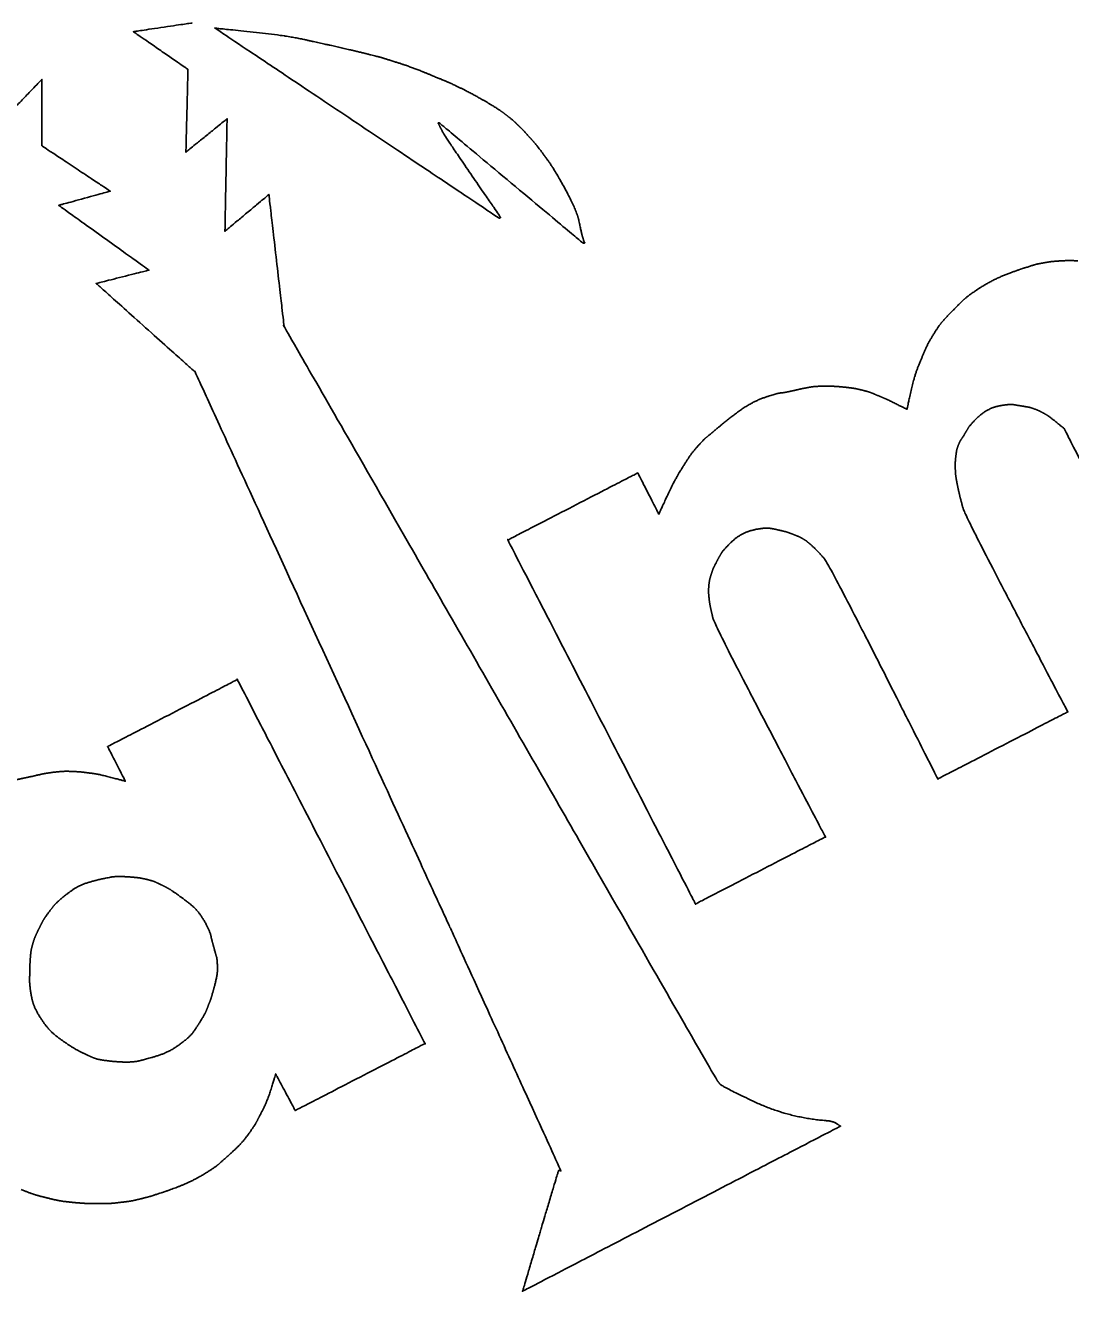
# Model space of a CAD drawing. Extents: x 2001876 to 2025694, y 804561 to 868938.
# Drawn here: x 2014459.76 to 2014490.71, y 825958.99 to 825996.47 of the extents above; entities that cross this region are included whole.
import ezdxf

# ---------------------------------------------------------------- set-up
doc = ezdxf.new("R2010")
doc.units = 0
doc.layers.add('Default', color=7, linetype='Continuous')

msp = doc.modelspace()

# ---------------------------------------------------------------- linework, layer by layer
at = {"layer": 'Default'}
for points in [[(2014464.691, 825996.535), (2014464.653, 825996.531), (2014462.96, 825996.282), (2014462.962, 825996.278)], [(2014462.962, 825996.278), (2014462.962, 825996.278), (2014464.576, 825995.161), (2014464.576, 825995.161)], [(2014473.789, 825990.76), (2014473.789, 825990.76), (2014465.378, 825996.383), (2014465.378, 825996.383)], [(2014465.378, 825996.383), (2014465.378, 825996.383), (2014467.409, 825996.177), (2014468.006, 825996.05)], [(2014468.006, 825996.05), (2014468.601, 825995.917), (2014469.346, 825995.754), (2014469.793, 825995.642)], [(2014469.793, 825995.642), (2014470.237, 825995.533), (2014470.339, 825995.504), (2014470.676, 825995.396)], [(2014464.576, 825995.161), (2014464.576, 825995.161), (2014464.514, 825992.714), (2014464.514, 825992.714)], [(2014470.676, 825995.396), (2014471.017, 825995.291), (2014471.514, 825995.102), (2014471.814, 825994.976)], [(2014460.25, 825994.869), (2014460.25, 825994.869), (2014459.012, 825993.58), (2014459.012, 825993.58)], [(2014460.245, 825992.906), (2014460.245, 825992.906), (2014460.25, 825994.869), (2014460.25, 825994.869)], [(2014471.814, 825994.976), (2014472.119, 825994.851), (2014472.215, 825994.814), (2014472.509, 825994.679)], [(2014472.509, 825994.679), (2014472.802, 825994.539), (2014473.285, 825994.276), (2014473.552, 825994.117)], [(2014473.552, 825994.117), (2014473.816, 825993.951), (2014473.972, 825993.837), (2014474.112, 825993.725)], [(2014464.514, 825992.714), (2014464.514, 825992.714), (2014465.734, 825993.701), (2014465.734, 825993.701)], [(2014465.734, 825993.701), (2014465.734, 825993.701), (2014465.67, 825990.373), (2014465.67, 825990.373)], [(2014472.017, 825993.581), (2014472.017, 825993.581), (2014471.982, 825993.579), (2014471.989, 825993.566)], [(2014476.281, 825990.015), (2014476.281, 825990.015), (2014472.017, 825993.581), (2014472.017, 825993.581)], [(2014474.112, 825993.725), (2014474.247, 825993.611), (2014474.301, 825993.557), (2014474.391, 825993.471)], [(2014471.989, 825993.566), (2014472.037, 825993.473), (2014472.057, 825993.423), (2014472.134, 825993.284)], [(2014472.134, 825993.284), (2014472.209, 825993.148), (2014473.813, 825990.814), (2014473.819, 825990.801)], [(2014474.391, 825993.471), (2014474.482, 825993.384), (2014474.525, 825993.34), (2014474.649, 825993.199)], [(2014474.649, 825993.199), (2014474.777, 825993.061), (2014474.932, 825992.88), (2014475.186, 825992.535)], [(2014462.275, 825991.559), (2014462.275, 825991.559), (2014460.245, 825992.906), (2014460.245, 825992.906)], [(2014475.186, 825992.535), (2014475.441, 825992.19), (2014476.088, 825990.985), (2014476.153, 825990.68)], [(2014460.747, 825991.139), (2014460.747, 825991.139), (2014462.275, 825991.559), (2014462.275, 825991.559)], [(2014465.67, 825990.373), (2014465.67, 825990.373), (2014466.972, 825991.46), (2014466.972, 825991.46)], [(2014466.972, 825991.46), (2014466.972, 825991.46), (2014467.422, 825987.553), (2014467.422, 825987.553)], [(2014463.419, 825989.223), (2014463.419, 825989.223), (2014460.747, 825991.139), (2014460.747, 825991.139)], [(2014473.829, 825990.781), (2014473.834, 825990.773), (2014473.789, 825990.76), (2014473.789, 825990.76)], [(2014473.819, 825990.801), (2014473.823, 825990.793), (2014473.825, 825990.789), (2014473.829, 825990.781)], [(2014476.153, 825990.68), (2014476.214, 825990.374), (2014476.293, 825990.092), (2014476.303, 825990.072)], [(2014476.322, 825990.036), (2014476.328, 825990.024), (2014476.281, 825990.015), (2014476.281, 825990.015)], [(2014476.303, 825990.072), (2014476.311, 825990.056), (2014476.316, 825990.048), (2014476.322, 825990.036)], [(2014489.904, 825989.434), (2014490.062, 825989.464), (2014490.216, 825989.483), (2014490.385, 825989.493)], [(2014490.385, 825989.493), (2014490.554, 825989.503), (2014490.735, 825989.509), (2014490.922, 825989.493)], [(2014461.858, 825988.827), (2014461.858, 825988.827), (2014463.419, 825989.223), (2014463.419, 825989.223)], [(2014488.062, 825988.719), (2014488.429, 825988.95), (2014489.199, 825989.244), (2014489.434, 825989.314)], [(2014489.434, 825989.314), (2014489.666, 825989.388), (2014489.743, 825989.407), (2014489.904, 825989.434)], [(2014464.785, 825986.208), (2014464.785, 825986.208), (2014461.858, 825988.827), (2014461.858, 825988.827)], [(2014487.207, 825988.007), (2014487.444, 825988.252), (2014487.697, 825988.485), (2014488.062, 825988.719)], [(2014486.64, 825987.3), (2014486.808, 825987.571), (2014486.972, 825987.768), (2014487.207, 825988.007)], [(2014467.422, 825987.553), (2014467.422, 825987.553), (2014480.167, 825965.364), (2014480.204, 825965.311)], [(2014486.206, 825986.386), (2014486.337, 825986.699), (2014486.473, 825987.03), (2014486.64, 825987.3)], [(2014472.345, 825969.745), (2014472.345, 825969.745), (2014464.785, 825986.208), (2014464.785, 825986.208)], [(2014485.867, 825985.1), (2014485.867, 825985.1), (2014486.08, 825986.075), (2014486.206, 825986.386)], [(2014482.441, 825985.641), (2014482.652, 825985.688), (2014482.715, 825985.705), (2014482.865, 825985.732)], [(2014482.865, 825985.732), (2014483.017, 825985.764), (2014483.202, 825985.783), (2014483.359, 825985.787)], [(2014483.359, 825985.787), (2014483.519, 825985.793), (2014483.619, 825985.788), (2014483.825, 825985.776)], [(2014483.825, 825985.776), (2014484.028, 825985.758), (2014484.379, 825985.714), (2014484.587, 825985.658)], [(2014480.172, 825984.475), (2014480.414, 825984.682), (2014481.209, 825985.292), (2014481.61, 825985.437)], [(2014481.61, 825985.437), (2014482.013, 825985.579), (2014482.231, 825985.593), (2014482.441, 825985.641)], [(2014484.587, 825985.658), (2014484.801, 825985.599), (2014484.93, 825985.538), (2014485.097, 825985.471)], [(2014485.097, 825985.471), (2014485.265, 825985.404), (2014485.867, 825985.1), (2014485.867, 825985.1)], [(2014488.676, 825985.219), (2014488.422, 825985.175), (2014488.046, 825984.961), (2014487.878, 825984.782)], [(2014489.302, 825985.194), (2014489.141, 825985.219), (2014488.927, 825985.257), (2014488.676, 825985.219)], [(2014489.629, 825985.117), (2014489.516, 825985.156), (2014489.459, 825985.168), (2014489.302, 825985.194)], [(2014489.96, 825984.961), (2014489.854, 825985.018), (2014489.741, 825985.078), (2014489.629, 825985.117)], [(2014490.519, 825984.533), (2014490.519, 825984.533), (2014490.067, 825984.903), (2014489.96, 825984.961)], [(2014487.878, 825984.782), (2014487.709, 825984.603), (2014487.624, 825984.451), (2014487.546, 825984.324)], [(2014479.71, 825984.053), (2014479.891, 825984.248), (2014479.933, 825984.275), (2014480.172, 825984.475)], [(2014487.546, 825984.324), (2014487.466, 825984.201), (2014487.434, 825984.154), (2014487.391, 825984.05)], [(2014493.958, 825977.865), (2014493.958, 825977.865), (2014490.519, 825984.533), (2014490.519, 825984.533)], [(2014479.134, 825983.244), (2014479.308, 825983.523), (2014479.525, 825983.855), (2014479.71, 825984.053)], [(2014487.391, 825984.05), (2014487.346, 825983.939), (2014487.325, 825983.801), (2014487.31, 825983.681)], [(2014487.31, 825983.681), (2014487.299, 825983.563), (2014487.291, 825983.461), (2014487.298, 825983.327)], [(2014474.047, 825981.234), (2014474.047, 825981.234), (2014477.894, 825983.219), (2014477.894, 825983.219)], [(2014477.894, 825983.219), (2014477.894, 825983.219), (2014478.518, 825982), (2014478.518, 825982)], [(2014478.518, 825982), (2014478.518, 825982), (2014478.963, 825982.962), (2014479.134, 825983.244)], [(2014487.298, 825983.327), (2014487.304, 825983.197), (2014487.318, 825983.081), (2014487.355, 825982.89)], [(2014487.355, 825982.89), (2014487.392, 825982.7), (2014487.462, 825982.414), (2014487.526, 825982.181)], [(2014487.526, 825982.181), (2014487.592, 825981.943), (2014490.628, 825976.147), (2014490.628, 825976.147)], [(2014482.089, 825981.524), (2014481.913, 825981.567), (2014481.667, 825981.598), (2014481.405, 825981.55)], [(2014479.604, 825970.461), (2014479.604, 825970.461), (2014474.047, 825981.234), (2014474.047, 825981.234)], [(2014481.405, 825981.55), (2014481.141, 825981.496), (2014480.788, 825981.299), (2014480.603, 825981.111)], [(2014482.483, 825981.405), (2014482.362, 825981.451), (2014482.268, 825981.484), (2014482.089, 825981.524)], [(2014482.798, 825981.261), (2014482.722, 825981.309), (2014482.603, 825981.36), (2014482.483, 825981.405)], [(2014482.968, 825981.139), (2014482.888, 825981.205), (2014482.88, 825981.211), (2014482.798, 825981.261)], [(2014480.603, 825981.111), (2014480.418, 825980.924), (2014480.295, 825980.717), (2014480.221, 825980.572)], [(2014483.402, 825980.703), (2014483.268, 825980.854), (2014483.048, 825981.073), (2014482.968, 825981.139)], [(2014480.221, 825980.572), (2014480.146, 825980.43), (2014480.126, 825980.389), (2014480.089, 825980.273)], [(2014486.781, 825974.163), (2014486.781, 825974.163), (2014483.543, 825980.55), (2014483.402, 825980.703)], [(2014480.089, 825980.273), (2014480.05, 825980.161), (2014480.013, 825980.014), (2014480, 825979.89)], [(2014480, 825979.89), (2014479.99, 825979.761), (2014479.989, 825979.684), (2014480.005, 825979.524)], [(2014480.005, 825979.524), (2014480.023, 825979.359), (2014480.073, 825979.124), (2014480.118, 825978.927)], [(2014480.118, 825978.927), (2014480.163, 825978.73), (2014483.451, 825972.445), (2014483.451, 825972.445)], [(2014462.195, 825975.12), (2014462.195, 825975.12), (2014466.038, 825977.103), (2014466.038, 825977.103)], [(2014466.038, 825977.103), (2014466.038, 825977.103), (2014471.595, 825966.329), (2014471.595, 825966.329)], [(2014490.628, 825976.147), (2014490.628, 825976.147), (2014486.781, 825974.163), (2014486.781, 825974.163)], [(2014462.724, 825974.094), (2014462.724, 825974.094), (2014462.195, 825975.12), (2014462.195, 825975.12)], [(2014458.978, 825973.957), (2014459.294, 825974.089), (2014459.691, 825974.182), (2014459.959, 825974.238)], [(2014459.959, 825974.238), (2014460.229, 825974.3), (2014460.373, 825974.329), (2014460.578, 825974.358)], [(2014460.578, 825974.358), (2014460.781, 825974.381), (2014460.99, 825974.391), (2014461.19, 825974.382)], [(2014461.19, 825974.382), (2014461.389, 825974.372), (2014461.57, 825974.348), (2014461.762, 825974.324)], [(2014461.762, 825974.324), (2014461.953, 825974.3), (2014462.724, 825974.094), (2014462.724, 825974.094)], [(2014483.451, 825972.445), (2014483.451, 825972.445), (2014479.604, 825970.461), (2014479.604, 825970.461)], [(2014460.971, 825970.739), (2014461.221, 825970.939), (2014461.65, 825971.119), (2014462.027, 825971.201)], [(2014462.027, 825971.201), (2014462.402, 825971.277), (2014462.268, 825971.259), (2014462.382, 825971.267)], [(2014462.382, 825971.267), (2014462.5, 825971.277), (2014462.546, 825971.275), (2014462.713, 825971.269)], [(2014462.713, 825971.269), (2014462.876, 825971.261), (2014463.2, 825971.228), (2014463.377, 825971.182)], [(2014463.377, 825971.182), (2014463.555, 825971.135), (2014463.614, 825971.11), (2014463.778, 825971.03)], [(2014460.435, 825970.191), (2014460.567, 825970.372), (2014460.721, 825970.538), (2014460.971, 825970.739)], [(2014463.778, 825971.03), (2014463.942, 825970.951), (2014464.118, 825970.848), (2014464.339, 825970.686)], [(2014464.339, 825970.686), (2014464.567, 825970.522), (2014464.888, 825970.247), (2014465.05, 825969.973)], [(2014460.144, 825969.693), (2014460.22, 825969.845), (2014460.303, 825970.01), (2014460.435, 825970.191)], [(2014465.05, 825969.973), (2014465.212, 825969.698), (2014465.296, 825969.337), (2014465.358, 825969.118)], [(2014459.981, 825969.287), (2014460.024, 825969.431), (2014460.071, 825969.538), (2014460.144, 825969.693)], [(2014475.62, 825962.563), (2014475.62, 825962.563), (2014472.345, 825969.745), (2014472.345, 825969.745)], [(2014459.903, 825968.802), (2014459.912, 825968.934), (2014459.936, 825969.135), (2014459.981, 825969.287)], [(2014465.358, 825969.118), (2014465.413, 825968.901), (2014465.432, 825968.885), (2014465.445, 825968.672)], [(2014459.906, 825967.933), (2014459.877, 825968.179), (2014459.891, 825968.36), (2014459.893, 825968.505)], [(2014459.893, 825968.505), (2014459.895, 825968.649), (2014459.895, 825968.669), (2014459.903, 825968.802)], [(2014465.445, 825968.672), (2014465.461, 825968.461), (2014465.367, 825968.039), (2014465.314, 825967.863)], [(2014460.214, 825967.079), (2014460.044, 825967.349), (2014459.94, 825967.69), (2014459.906, 825967.933)], [(2014465.314, 825967.863), (2014465.264, 825967.683), (2014465.254, 825967.653), (2014465.199, 825967.512)], [(2014465.199, 825967.512), (2014465.142, 825967.365), (2014465.089, 825967.23), (2014464.959, 825967.015)], [(2014460.928, 825966.368), (2014460.676, 825966.54), (2014460.386, 825966.815), (2014460.214, 825967.079)], [(2014464.959, 825967.015), (2014464.83, 825966.799), (2014464.618, 825966.516), (2014464.325, 825966.299)], [(2014461.635, 825965.97), (2014461.529, 825966.018), (2014461.177, 825966.194), (2014460.928, 825966.368)], [(2014464.325, 825966.299), (2014464.033, 825966.082), (2014463.351, 825965.868), (2014463.199, 825965.835)], [(2014471.595, 825966.329), (2014471.595, 825966.329), (2014467.752, 825964.347), (2014467.752, 825964.347)], [(2014461.856, 825965.879), (2014461.743, 825965.919), (2014461.748, 825965.921), (2014461.635, 825965.97)], [(2014462.569, 825965.787), (2014462.406, 825965.795), (2014461.97, 825965.846), (2014461.856, 825965.879)], [(2014463.199, 825965.835), (2014463.049, 825965.799), (2014463, 825965.794), (2014462.896, 825965.787)], [(2014462.896, 825965.787), (2014462.789, 825965.777), (2014462.732, 825965.779), (2014462.569, 825965.787)], [(2014467.173, 825965.43), (2014467.173, 825965.43), (2014466.923, 825964.615), (2014466.8, 825964.388)], [(2014467.752, 825964.347), (2014467.752, 825964.347), (2014467.173, 825965.43), (2014467.173, 825965.43)], [(2014480.204, 825965.311), (2014480.239, 825965.253), (2014480.254, 825965.224), (2014480.316, 825965.144)], [(2014480.316, 825965.144), (2014480.374, 825965.061), (2014482.354, 825964.138), (2014483.46, 825964.049)], [(2014466.8, 825964.388), (2014466.683, 825964.159), (2014466.58, 825963.952), (2014466.418, 825963.72)], [(2014483.46, 825964.049), (2014483.687, 825964.033), (2014483.893, 825963.883), (2014483.893, 825963.883)], [(2014466.418, 825963.72), (2014466.256, 825963.488), (2014466.031, 825963.25), (2014465.794, 825963.035)], [(2014483.893, 825963.883), (2014483.893, 825963.883), (2014474.486, 825959), (2014474.486, 825959)], [(2014465.794, 825963.035), (2014465.553, 825962.819), (2014465.335, 825962.635), (2014465.002, 825962.437)], [(2014475.018, 825960.804), (2014475.018, 825960.804), (2014475.549, 825962.572), (2014475.549, 825962.572)], [(2014475.549, 825962.572), (2014475.549, 825962.572), (2014475.62, 825962.563), (2014475.62, 825962.563)], [(2014465.002, 825962.437), (2014464.669, 825962.24), (2014464.03, 825961.992), (2014463.777, 825961.908)], [(2014460.474, 825961.744), (2014460.195, 825961.81), (2014459.921, 825961.894), (2014459.635, 825962.012)], [(2014461.297, 825961.616), (2014461.029, 825961.641), (2014460.75, 825961.676), (2014460.474, 825961.744)], [(2014463.262, 825961.755), (2014463.068, 825961.705), (2014462.808, 825961.653), (2014462.609, 825961.633)], [(2014463.777, 825961.908), (2014463.522, 825961.827), (2014463.457, 825961.804), (2014463.262, 825961.755)], [(2014462.077, 825961.593), (2014461.859, 825961.589), (2014461.564, 825961.595), (2014461.297, 825961.616)], [(2014462.609, 825961.633), (2014462.412, 825961.608), (2014462.294, 825961.598), (2014462.077, 825961.593)], [(2014474.486, 825959), (2014474.486, 825959), (2014475.018, 825960.804), (2014475.018, 825960.804)]]:
    msp.add_open_spline(points, degree=2, dxfattribs=at)

doc.saveas('drawing.dxf')
